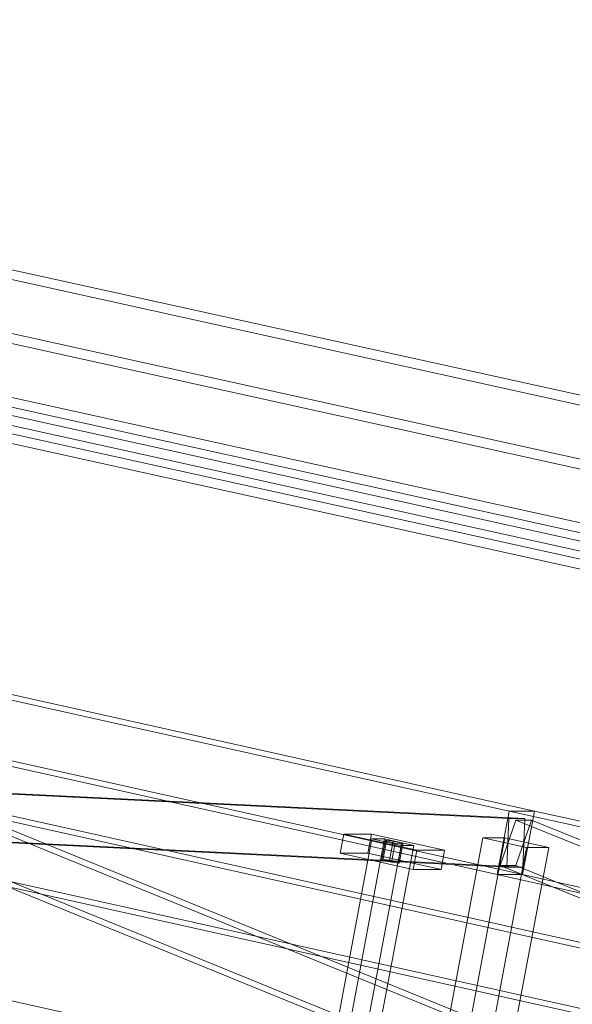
# Model space of a CAD drawing. Header units: millimetres. Extents: x -4738 to 65662, y -68080 to 6847.
# Tile 853 of 1056: x 21904 to 22245, y 1479 to 2086. Entities that reach past the tile are written whole.
import ezdxf

# ---------------------------------------------------------------- set-up
doc = ezdxf.new("R2010")
doc.units = ezdxf.units.MM
doc.layers.add('COTAS_P', color=1, linetype='Continuous', lineweight=0)
doc.layers.add('lateral_C10', color=7, linetype='Continuous', lineweight=0)
doc.dimstyles.new('R19_100', dxfattribs={"dimtxt": 250, "dimasz": 150, "dimexe": 150, "dimexo": 80, "dimgap": 100, "dimtad": 1, "dimtih": 1, "dimtoh": 1, "dimdsep": 46, "dimcen": 0.09, "dimadec": 0, "dimazin": 0, "dimtfac": 1, "dimtdec": 4, "dimtofl": 0, "dimtmove": 0, "dimatfit": 3, "dimfxl": 1, "dimtolj": 1, "dimtzin": 0, "dimarcsym": 0})

# ---------------------------------------------------------------- blocks, each defined once
blk = doc.blocks.new('DIM_R30_4')
at = {"layer": 'COTAS_P'}
for p, q in [((15248.37, 1279.09), (24311.82, 4109.09)), ((24311.82, 4109.09), (24155.23, 4107.34)), ((24311.82, 4109.09), (24182.05, 4021.43)), ((24580.07, 3250), (24311.82, 4109.09)), ((15248.37, 1279.09), (15378.14, 1366.76)), ((15248.37, 1279.09), (15404.97, 1280.85)), ((15516.62, 420), (15248.37, 1279.09))]:
    blk.add_line(p, q, dxfattribs=at)
blk.add_text('9495 P', height=250, rotation=17.34062, dxfattribs=at).set_placement((19750.29, 2789.55))

msp = doc.modelspace()

# ---------------------------------------------------------------- linework, layer by layer
at = {"layer": 'lateral_C10'}
for p, q in [((22494.427, 1761.469), (21610.374, 1956.452)), ((21788.789, 1956.452), (22672.842, 1761.469)), ((21609.275, 1950.571), (22493.328, 1755.589)), ((22671.743, 1755.589), (21787.69, 1950.571)), ((22520.231, 1694.015), (21636.178, 1888.998)), ((22571.029, 1694.015), (21686.976, 1888.998)), ((22621.826, 1694.015), (21737.773, 1888.998)), ((21635.079, 1883.118), (22519.132, 1688.135)), ((21685.877, 1883.118), (22569.93, 1688.135)), ((21736.674, 1883.118), (22620.727, 1688.135)), ((21123.686, 1838.932), (22205.858, 1598.359)), ((22221.487, 1598.359), (21139.316, 1838.932)), ((22198.476, 1559.171), (21116.304, 1799.744)), ((22214.106, 1559.171), (21131.934, 1799.744)), ((22187.348, 1417.115), (21105.176, 1657.688)), ((21088.482, 1648.18), (22205.716, 1593.75)), ((22215.485, 1593.75), (21098.251, 1648.18)), ((22204.479, 1563.781), (21087.245, 1618.211)), ((22214.248, 1563.781), (21097.014, 1618.211)), ((21869.813, 1598.359), (22951.985, 1357.787)), ((22967.615, 1357.787), (21885.443, 1598.359)), ((22198.476, 1559.171), (22205.858, 1598.359)), ((22205.858, 1598.359), (22221.487, 1598.359)), ((22205.858, 1598.359), (23288.029, 1357.787)), ((22221.487, 1598.359), (22214.106, 1559.171)), ((23303.659, 1357.787), (22221.487, 1598.359)), ((21873.903, 1592.81), (22921.012, 1166.094)), ((22930.781, 1166.094), (21883.671, 1592.81)), ((22200.248, 1564.721), (22209.947, 1592.81)), ((22205.716, 1593.75), (22204.479, 1563.781)), ((22215.485, 1593.75), (22205.716, 1593.75)), ((22209.947, 1592.81), (22219.716, 1592.81)), ((22209.947, 1592.81), (23257.056, 1166.094)), ((22219.716, 1592.81), (22210.017, 1564.721)), ((22214.248, 1563.781), (22215.485, 1593.75)), ((23266.825, 1166.094), (22219.716, 1592.81)), ((22121.177, 1581.133), (22093.759, 1435.571)), ((22103.743, 1584.14), (22101.528, 1572.384)), ((22101.574, 1435.571), (22128.992, 1581.133)), ((22120.936, 1584.14), (22103.743, 1584.14)), ((22103.743, 1584.14), (22148.833, 1574.117)), ((22118.721, 1572.384), (22120.936, 1584.14)), ((22166.026, 1574.117), (22120.936, 1584.14)), ((22128.992, 1581.133), (22121.177, 1581.133)), ((22121.177, 1581.133), (22139.213, 1577.124)), ((22127.259, 1568.575), (22129.473, 1580.331)), ((22127.934, 1567.974), (22130.149, 1579.73)), ((22147.028, 1577.124), (22128.992, 1581.133)), ((22130.149, 1579.73), (22129.473, 1580.331)), ((22129.473, 1580.331), (22134.209, 1579.73)), ((22135.559, 1578.527), (22130.149, 1579.73)), ((22131.995, 1567.974), (22134.209, 1579.73)), ((22134.209, 1579.73), (22139.62, 1578.527)), ((22189.616, 1581.773), (22154.554, 1395.63)), ((22168.23, 1395.63), (22203.293, 1581.773)), ((22189.616, 1581.773), (22216.671, 1575.758)), ((22203.293, 1581.773), (22189.616, 1581.773)), ((22230.347, 1575.758), (22203.293, 1581.773)), ((22111.795, 1431.561), (22139.213, 1577.124)), ((22147.028, 1577.124), (22119.61, 1431.561)), ((22133.345, 1566.771), (22135.559, 1578.527)), ((22140.295, 1577.926), (22135.559, 1578.527)), ((22137.406, 1566.771), (22139.62, 1578.527)), ((22140.295, 1577.926), (22138.081, 1566.169)), ((22139.213, 1577.124), (22147.028, 1577.124)), ((22139.62, 1578.527), (22140.295, 1577.926)), ((22146.619, 1562.36), (22148.833, 1574.117)), ((22148.833, 1574.117), (22166.026, 1574.117)), ((22166.026, 1574.117), (22163.812, 1562.36)), ((22181.608, 1389.616), (22216.671, 1575.758)), ((22195.285, 1389.616), (22230.347, 1575.758)), ((22216.671, 1575.758), (22230.347, 1575.758)), ((22146.619, 1562.36), (22101.528, 1572.384)), ((22101.528, 1572.384), (22118.721, 1572.384)), ((22118.721, 1572.384), (22163.812, 1562.36)), ((22131.995, 1567.974), (22127.259, 1568.575)), ((22127.259, 1568.575), (22127.934, 1567.974)), ((22127.934, 1567.974), (22133.345, 1566.771)), ((22137.406, 1566.771), (22131.995, 1567.974)), ((22911.313, 1138.006), (21864.204, 1564.721)), ((22921.082, 1138.006), (21873.972, 1564.721)), ((22133.345, 1566.771), (22138.081, 1566.169)), ((22138.081, 1566.169), (22137.406, 1566.771)), ((22163.812, 1562.36), (22146.619, 1562.36)), ((22210.017, 1564.721), (22200.248, 1564.721)), ((23247.357, 1138.006), (22200.248, 1564.721)), ((22204.479, 1563.781), (22214.248, 1563.781)), ((23257.126, 1138.006), (22210.017, 1564.721)), ((22944.603, 1318.599), (21862.432, 1559.171)), ((22960.233, 1318.599), (21878.062, 1559.171)), ((22214.106, 1559.171), (22198.476, 1559.171)), ((23280.648, 1318.599), (22198.476, 1559.171)), ((23296.277, 1318.599), (22214.106, 1559.171))]:
    msp.add_line(p, q, dxfattribs=at)

# ---------------------------------------------------------------- dimensions: what is measured, and where the dimension line sits
at = {"layer": 'COTAS_P'}
dim = msp.add_aligned_dim(p1=(15516.618, 420), p2=(24580.067, 3250), distance=900, text='<> P', dimstyle='R19_100', dxfattribs=at)
dim.commit()
dim.dimension.update_dxf_attribs({"geometry": 'DIM_R30_4', "text_midpoint": (19780.096, 2694.095)})

doc.saveas('drawing.dxf')
